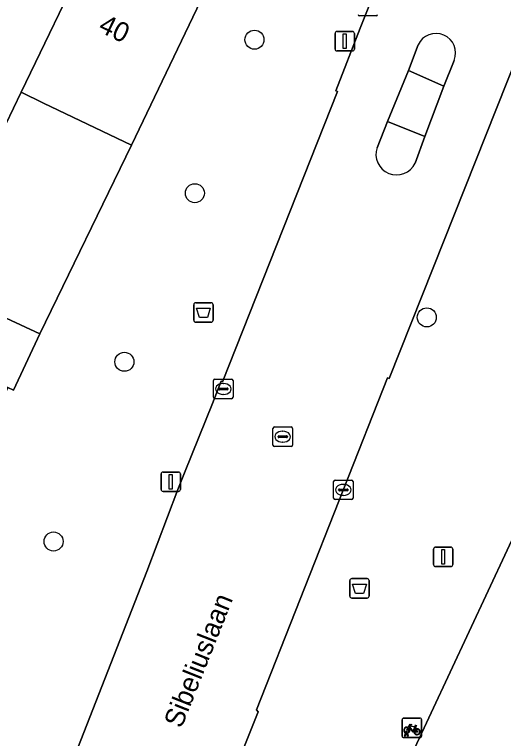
# Model space of a CAD drawing. Extents: x 159817 to 160765, y 380688 to 381638.
# Drawn here: x 160354.22 to 160379.31, y 381436.17 to 381473.34 of the extents above; entities that cross this region are included whole.
import ezdxf

# ---------------------------------------------------------------- set-up
doc = ezdxf.new("R2010")
doc.units = 0
for name, color, linetype in [('IMGEO_Afvalbak', 7, 'Continuous'), ('IMGEO_Boom', 7, 'Continuous'), ('IMGEO_Erf', 7, 'Continuous'), ('IMGEO_Fietsenrek', 7, 'Continuous'), ('IMGEO_Kolk', 7, 'Continuous'), ('IMGEO_Lichtmast', 7, 'Continuous'), ('IMGEO_Muur', 7, 'Continuous'), ('IMGEO_Openbare_ruimte_label', 7, 'Continuous'), ('IMGEO_Pand', 7, 'Continuous'), ('IMGEO_Pand_nummerreeks', 7, 'Continuous'), ('IMGEO_Rijbaan_lokaal_open', 7, 'Continuous'), ('IMGEO_Rioolput', 7, 'Continuous'), ('IMGEO_Verkeerseiland_gesloten', 7, 'Continuous'), ('IMGEO_Voetpad_gesloten', 7, 'Continuous'), ('IMGEO_Voetpad_open', 7, 'Continuous')]:
    doc.layers.add(name, color=color, linetype=linetype)

msp = doc.modelspace()

# ---------------------------------------------------------------- linework, layer by layer
at = {"layer": 'IMGEO_Afvalbak'}
for p, q in [((160363.522, 381458.541), (160364.312, 381458.541)), ((160364.312, 381458.541), (160363.522, 381458.541)), ((160363.422, 381457.641), (160363.422, 381458.441)), ((160363.422, 381458.441), (160363.422, 381457.641)), ((160364.412, 381458.441), (160364.412, 381457.641)), ((160364.412, 381457.641), (160364.412, 381458.441)), ((160364.312, 381457.541), (160363.522, 381457.541)), ((160363.522, 381457.541), (160364.312, 381457.541)), ((160371.529, 381444.379), (160372.319, 381444.379)), ((160372.319, 381444.379), (160371.529, 381444.379)), ((160371.429, 381443.479), (160371.429, 381444.279)), ((160371.429, 381444.279), (160371.429, 381443.479)), ((160372.419, 381444.279), (160372.419, 381443.479)), ((160372.419, 381443.479), (160372.419, 381444.279)), ((160372.319, 381443.379), (160371.529, 381443.379)), ((160371.529, 381443.379), (160372.319, 381443.379))]:
    msp.add_line(p, q, dxfattribs=at)
for points in [[(160363.565, 381458.255), (160364.269, 381458.255), (160364.12, 381457.785), (160363.714, 381457.785), (160363.565, 381458.255)], [(160371.572, 381444.093), (160372.276, 381444.093), (160372.127, 381443.623), (160371.721, 381443.623), (160371.572, 381444.093)]]:
    msp.add_lwpolyline(points, dxfattribs=at)
for centre, start, end in [((160363.522, 381458.441), 90, 180), ((160363.522, 381458.441), 90, 180), ((160364.312, 381458.441), 0, 90), ((160364.312, 381458.441), 360, 90), ((160363.522, 381457.641), 180, 270), ((160363.522, 381457.641), 180, 270), ((160364.312, 381457.641), 270, 0), ((160364.312, 381457.641), 270, 0), ((160371.529, 381444.279), 90, 180), ((160371.529, 381444.279), 90, 180), ((160372.319, 381444.279), 0, 90), ((160372.319, 381444.279), 360, 90), ((160371.529, 381443.479), 180, 270), ((160371.529, 381443.479), 180, 270), ((160372.319, 381443.479), 270, 0), ((160372.319, 381443.479), 270, 0)]:
    msp.add_arc(centre, 0.1, start, end, dxfattribs=at)
at = {"layer": 'IMGEO_Boom'}
for centre in [(160366.536, 381472.045), (160363.478, 381464.164), (160375.378, 381457.79), (160359.86, 381455.51), (160356.229, 381446.284)]:
    msp.add_circle(centre, 0.489, dxfattribs=at)
at = {"layer": 'IMGEO_Erf'}
msp.add_lwpolyline([(160349.841, 381459.583), (160355.525, 381456.946), (160360.22, 381466.627), (160355.712, 381468.79), (160354.561, 381469.347), (160352.971, 381466.058)], dxfattribs=at)
at = {"layer": 'IMGEO_Fietsenrek'}
for p, q in [((160374.113, 381436.291), (160374.113, 381437.132)), ((160374.113, 381437.132), (160374.113, 381436.291)), ((160374.188, 381437.216), (160375.029, 381437.216)), ((160375.029, 381437.216), (160374.188, 381437.216)), ((160375.113, 381437.141), (160375.113, 381436.3)), ((160375.113, 381436.3), (160375.113, 381437.141)), ((160374.8, 381436.765), (160374.836, 381436.67)), ((160375.038, 381436.216), (160374.197, 381436.216)), ((160374.197, 381436.216), (160375.038, 381436.216)), ((160374.24, 381436.3), (160374.279, 381436.46)), ((160374.274, 381436.3), (160374.24, 381436.3)), ((160374.309, 381436.448), (160374.274, 381436.3)), ((160374.351, 381436.472), (160374.35, 381436.476)), ((160374.392, 381436.3), (160374.358, 381436.442)), ((160374.382, 381436.483), (160374.383, 381436.476)), ((160374.39, 381436.446), (160374.425, 381436.3)), ((160374.425, 381436.3), (160374.392, 381436.3))]:
    msp.add_line(p, q, dxfattribs=at)
for points in [[(160374.447, 381436.69), (160374.395, 381436.6), (160374.355, 381436.575), (160374.356, 381436.622), (160374.411, 381436.716)], [(160374.426, 381436.742), (160374.521, 381436.906), (160374.607, 381436.892), (160374.609, 381436.883), (160374.553, 381436.872), (160374.526, 381436.827), (160374.782, 381436.786)], [(160374.722, 381436.498), (160374.672, 381436.498), (160374.481, 381436.749), (160374.462, 381436.717)], [(160374.769, 381436.761), (160374.512, 381436.802), (160374.495, 381436.773), (160374.662, 381436.553), (160374.769, 381436.761)], [(160374.817, 381436.663), (160374.787, 381436.74), (160374.678, 381436.522), (160374.721, 381436.522)], [(160374.751, 381436.522), (160374.871, 381436.521), (160374.827, 381436.635)], [(160374.847, 381436.642), (160374.902, 381436.497), (160374.752, 381436.497)], [(160374.782, 381436.786), (160374.807, 381436.835), (160374.801, 381436.839), (160374.778, 381436.843), (160374.766, 381436.85), (160374.765, 381436.853), (160374.767, 381436.858), (160374.862, 381436.843), (160374.864, 381436.833), (160374.854, 381436.82), (160374.842, 381436.814), (160374.828, 381436.82), (160374.8, 381436.765)]]:
    msp.add_lwpolyline(points, dxfattribs=at)
for centre, radius, start, end in [((160374.191, 381437.138), 0.0779, 92.4484, 184.2845), ((160374.191, 381437.138), 0.0779, 92.4484, 184.2845), ((160375.035, 381437.138), 0.0779, 2.4484, 94.2845), ((160375.035, 381437.138), 0.0779, 2.4484, 94.2845), ((160374.353, 381436.601), 0.159, 62.6766, 242.1369), ((160374.353, 381436.601), 0.129, 63.3192, 238.903), ((160374.353, 381436.601), 0.129, 283.6043, 43.4302), ((160374.353, 381436.601), 0.159, 283.5766, 46.6042), ((160374.88, 381436.517), 0.159, 113.3408, 178.3217), ((160374.88, 381436.517), 0.159, 187.0065, 105.7708), ((160374.88, 381436.517), 0.129, 113.923, 177.9556), ((160374.88, 381436.517), 0.129, 188.6715, 104.5883), ((160374.191, 381436.294), 0.0779, 182.4484, 274.2845), ((160374.191, 381436.294), 0.0779, 182.4484, 274.2845), ((160374.333, 381436.472), 0.0499, 12.8025, 158.6934), ((160374.353, 381436.601), 0.159, 253.9967, 271.7867), ((160374.333, 381436.472), 0.0174, 12.8025, 163.4502), ((160374.353, 381436.601), 0.129, 253.415, 269.0204), ((160375.035, 381436.294), 0.0779, 272.4484, 4.2845), ((160375.035, 381436.294), 0.0779, 272.4484, 4.2845)]:
    msp.add_arc(centre, radius, start, end, dxfattribs=at)
at = {"layer": 'IMGEO_Kolk'}
for p, q in [((160372.778, 381473.264), (160371.926, 381473.264)), ((160364.435, 381453.689), (160364.435, 381454.541)), ((160364.51, 381454.615), (160365.362, 381454.615)), ((160365.436, 381454.541), (160365.436, 381453.689)), ((160364.694, 381454.109), (160364.694, 381454.121)), ((160365.132, 381454.072), (160364.734, 381454.072)), ((160364.737, 381454.158), (160365.135, 381454.158)), ((160364.923, 381454.395), (160364.948, 381454.395)), ((160365.178, 381454.121), (160365.178, 381454.109)), ((160364.946, 381453.835), (160364.921, 381453.835)), ((160365.362, 381453.615), (160364.51, 381453.615)), ((160370.595, 381448.508), (160370.595, 381449.36)), ((160370.67, 381449.434), (160371.522, 381449.434)), ((160371.083, 381449.214), (160371.108, 381449.214)), ((160371.596, 381449.36), (160371.596, 381448.508)), ((160370.854, 381448.928), (160370.854, 381448.94)), ((160371.292, 381448.891), (160370.894, 381448.891)), ((160370.897, 381448.977), (160371.295, 381448.977)), ((160371.338, 381448.94), (160371.338, 381448.928)), ((160371.106, 381448.654), (160371.081, 381448.654)), ((160371.522, 381448.434), (160370.67, 381448.434))]:
    msp.add_line(p, q, dxfattribs=at)
for points in [[(160372.778, 381473.264), (160371.926, 381473.264)], [(160364.435, 381453.689), (160364.435, 381454.541)], [(160364.51, 381454.615), (160365.362, 381454.615)], [(160365.436, 381454.541), (160365.436, 381453.689)], [(160365.362, 381453.615), (160364.51, 381453.615)], [(160370.595, 381448.508), (160370.595, 381449.36)], [(160370.67, 381449.434), (160371.522, 381449.434)], [(160371.596, 381449.36), (160371.596, 381448.508)], [(160371.522, 381448.434), (160370.67, 381448.434)]]:
    msp.add_lwpolyline(points, dxfattribs=at)
for centre, radius, start, end in [((160371.928, 381473.34), 0.0765, 181.552, 268.448), ((160371.928, 381473.34), 0.0765, 181.552, 268.448), ((160372.776, 381473.34), 0.0765, 271.552, 358.448), ((160372.776, 381473.34), 0.0765, 271.552, 358.448), ((160364.512, 381454.539), 0.0765, 91.552, 178.448), ((160364.512, 381454.539), 0.0765, 91.552, 178.448), ((160365.36, 381454.539), 0.0765, 1.552, 88.448), ((160365.36, 381454.539), 0.0765, 1.552, 88.448), ((160364.734, 381454.118), 0.0403, 85.8775, 175.7526), ((160364.731, 381454.108), 0.0366, 178.938, 274.7102), ((160365.135, 381454.115), 0.043, 264.8664, 352.4533), ((160365.139, 381454.12), 0.0386, 1.7309, 96.639), ((160364.512, 381453.691), 0.0765, 181.552, 268.448), ((160364.512, 381453.691), 0.0765, 181.552, 268.448), ((160365.36, 381453.691), 0.0765, 271.552, 358.448), ((160365.36, 381453.691), 0.0765, 271.552, 358.448), ((160370.672, 381449.358), 0.0765, 91.552, 178.448), ((160370.672, 381449.358), 0.0765, 91.552, 178.448), ((160371.52, 381449.358), 0.0765, 1.552, 88.448), ((160371.52, 381449.358), 0.0765, 1.552, 88.448), ((160370.894, 381448.937), 0.0403, 85.8775, 175.7526), ((160370.891, 381448.927), 0.0366, 178.938, 274.7102), ((160371.295, 381448.934), 0.043, 264.8664, 352.4533), ((160371.299, 381448.939), 0.0386, 1.7309, 96.639), ((160370.672, 381448.51), 0.0765, 181.552, 268.448), ((160370.672, 381448.51), 0.0765, 181.552, 268.448), ((160371.52, 381448.51), 0.0765, 271.552, 358.448), ((160371.52, 381448.51), 0.0765, 271.552, 358.448)]:
    msp.add_arc(centre, radius, start, end, dxfattribs=at)
for centre, major_axis, ratio, start_param, end_param in [((160364.922, 381454.115), (-0.387, 0.002), 0.722429, 4.712389, 7.853982), ((160364.947, 381454.115), (-0.39, 0.002), 0.717154, 1.570796, 4.712389), ((160371.082, 381448.934), (-0.387, 0.002), 0.722429, 4.712389, 7.853982), ((160371.107, 381448.934), (-0.39, 0.002), 0.717154, 1.570796, 4.712389)]:
    msp.add_ellipse(centre, major_axis=major_axis, ratio=ratio, start_param=start_param, end_param=end_param, dxfattribs=at)
at = {"layer": 'IMGEO_Lichtmast'}
for p, q in [((160370.67, 381471.564), (160370.67, 381472.364)), ((160370.67, 381472.364), (160370.67, 381471.564)), ((160370.77, 381472.464), (160371.56, 381472.464)), ((160371.56, 381472.464), (160370.77, 381472.464)), ((160371.66, 381472.364), (160371.66, 381471.564)), ((160371.66, 381471.564), (160371.66, 381472.364)), ((160371.56, 381471.464), (160370.77, 381471.464)), ((160370.77, 381471.464), (160371.56, 381471.464)), ((160361.747, 381448.952), (160361.747, 381449.752)), ((160361.747, 381449.752), (160361.747, 381448.952)), ((160361.847, 381449.852), (160362.637, 381449.852)), ((160362.637, 381449.852), (160361.847, 381449.852)), ((160362.737, 381449.752), (160362.737, 381448.952)), ((160362.737, 381448.952), (160362.737, 381449.752)), ((160362.637, 381448.852), (160361.847, 381448.852)), ((160361.847, 381448.852), (160362.637, 381448.852)), ((160375.723, 381445.097), (160375.723, 381445.897)), ((160375.723, 381445.897), (160375.723, 381445.097)), ((160375.823, 381445.997), (160376.613, 381445.997)), ((160376.613, 381445.997), (160375.823, 381445.997)), ((160376.713, 381445.897), (160376.713, 381445.097)), ((160376.713, 381445.097), (160376.713, 381445.897)), ((160376.613, 381444.997), (160375.823, 381444.997)), ((160375.823, 381444.997), (160376.613, 381444.997))]:
    msp.add_line(p, q, dxfattribs=at)
for points in [[(160371.09, 381472.339), (160371.24, 381472.339), (160371.24, 381471.589), (160371.09, 381471.589), (160371.09, 381472.339)], [(160362.167, 381449.727), (160362.317, 381449.727), (160362.317, 381448.977), (160362.167, 381448.977), (160362.167, 381449.727)], [(160376.143, 381445.872), (160376.293, 381445.872), (160376.293, 381445.122), (160376.143, 381445.122), (160376.143, 381445.872)]]:
    msp.add_lwpolyline(points, dxfattribs=at)
for centre, start, end in [((160370.77, 381472.364), 90, 180), ((160370.77, 381472.364), 90, 180), ((160371.56, 381472.364), 0, 90), ((160371.56, 381472.364), 360, 90), ((160370.77, 381471.564), 180, 270), ((160370.77, 381471.564), 180, 270), ((160371.56, 381471.564), 270, 0), ((160371.56, 381471.564), 270, 0), ((160361.847, 381449.752), 90, 180), ((160361.847, 381449.752), 90, 180), ((160362.637, 381449.752), 0, 90), ((160362.637, 381449.752), 360, 90), ((160361.847, 381448.952), 180, 270), ((160361.847, 381448.952), 180, 270), ((160362.637, 381448.952), 270, 0), ((160362.637, 381448.952), 270, 0), ((160375.823, 381445.897), 90, 180), ((160375.823, 381445.897), 90, 180), ((160376.613, 381445.897), 0, 90), ((160376.613, 381445.897), 360, 90), ((160375.823, 381445.097), 180, 270), ((160375.823, 381445.097), 180, 270), ((160376.613, 381445.097), 270, 0), ((160376.613, 381445.097), 270, 0)]:
    msp.add_arc(centre, 0.1, start, end, dxfattribs=at)
at = {"layer": 'IMGEO_Muur'}
msp.add_lwpolyline([(160360.22, 381466.627), (160355.525, 381456.946)], dxfattribs=at)
at = {"layer": 'IMGEO_Pand'}
for points in [[(160357.971, 381476.424), (160355.697, 381477.518), (160356.083, 381478.32), (160352.96, 381479.822), (160352.579, 381479.029), (160349.16, 381471.961), (160347.635, 381468.807), (160347.568, 381468.672), (160350.92, 381467.05), (160352.971, 381466.058), (160354.561, 381469.347)], [(160354.561, 381469.347), (160355.712, 381468.79), (160360.22, 381466.627), (160363.977, 381474.459), (160363.739, 381474.578), (160363.343, 381473.78), (160361.122, 381474.856), (160361.48, 381475.673), (160358.338, 381477.185), (160357.971, 381476.424)], [(160470.138, 381435.503), (160446.223, 381440.255), (160431.142, 381447.393), (160387.295, 381462.537), (160368.778, 381422.881), (160461.365, 381379.442), (160464.986, 381390.306), (160466.349, 381394.394), (160466.429, 381395.263)], [(160349.841, 381459.583), (160348.451, 381456.707), (160353.885, 381454.185), (160354.18, 381454.048), (160355.525, 381456.946)]]:
    msp.add_lwpolyline(points, close=True, dxfattribs=at)
at = {"layer": 'IMGEO_Rijbaan_lokaal_open'}
for points in [[(160388.205, 381487.017), (160388.937, 381488.277), (160382.248, 381492.407), (160381.36, 381490.965), (160381.337, 381490.911), (160373.246, 381475.872), (160371.963, 381472.627), (160370.715, 381469.414), (160370.801, 381469.378), (160364.902, 381454.476), (160364.821, 381454.52), (160364.377, 381453.364), (160362.988, 381449.89), (160362.612, 381448.95), (160361.021, 381444.75), (160355.778, 381431.359)], [(160362.955, 381428.1), (160363.719, 381430.024), (160366.721, 381437.543), (160366.642, 381437.637), (160373.368, 381454.679), (160373.449, 381454.653), (160375.707, 381460.329), (160380.575, 381472.609), (160383.882, 381479.782), (160386.487, 381485.469)], [(160372.828, 381466.501), (160373.368, 381467.846), (160374.431, 381470.458), (160374.933, 381471.78)], [(160376.781, 381470.981), (160376.252, 381469.659), (160375.282, 381467.067), (160374.775, 381465.712)]]:
    msp.add_lwpolyline(points, dxfattribs=at)
for centre, radius, start, end in [((160375.847, 381471.358), 1.007, 338.0253, 155.2113), ((160373.822, 381466.158), 1.052, 160.9543, 334.9263)]:
    msp.add_arc(centre, radius, start, end, dxfattribs=at)
at = {"layer": 'IMGEO_Rioolput'}
for p, q in [((160367.486, 381451.238), (160367.486, 381452.09)), ((160367.561, 381452.164), (160368.413, 381452.164)), ((160367.974, 381451.944), (160367.999, 381451.944)), ((160368.487, 381452.09), (160368.487, 381451.238)), ((160367.745, 381451.658), (160367.745, 381451.67)), ((160368.183, 381451.621), (160367.785, 381451.621)), ((160367.788, 381451.707), (160368.186, 381451.707)), ((160368.229, 381451.67), (160368.229, 381451.658)), ((160368.413, 381451.164), (160367.561, 381451.164)), ((160367.997, 381451.384), (160367.972, 381451.384))]:
    msp.add_line(p, q, dxfattribs=at)
for points in [[(160367.486, 381451.238), (160367.486, 381452.09)], [(160367.561, 381452.164), (160368.413, 381452.164)], [(160368.487, 381452.09), (160368.487, 381451.238)], [(160368.413, 381451.164), (160367.561, 381451.164)]]:
    msp.add_lwpolyline(points, dxfattribs=at)
for centre, radius, start, end in [((160367.563, 381452.088), 0.0765, 91.552, 178.448), ((160367.563, 381452.088), 0.0765, 91.552, 178.448), ((160368.411, 381452.088), 0.0765, 1.552, 88.448), ((160368.411, 381452.088), 0.0765, 1.552, 88.448), ((160367.785, 381451.667), 0.0403, 85.8775, 175.7526), ((160367.782, 381451.657), 0.0366, 178.938, 274.7102), ((160368.186, 381451.664), 0.043, 264.8664, 352.4533), ((160368.19, 381451.669), 0.0386, 1.7309, 96.639), ((160367.563, 381451.24), 0.0765, 181.552, 268.448), ((160367.563, 381451.24), 0.0765, 181.552, 268.448), ((160368.411, 381451.24), 0.0765, 271.552, 358.448), ((160368.411, 381451.24), 0.0765, 271.552, 358.448)]:
    msp.add_arc(centre, radius, start, end, dxfattribs=at)
for centre, major_axis, ratio, start_param, end_param in [((160367.973, 381451.664), (-0.387, 0.002), 0.722429, 4.712389, 7.853982), ((160367.998, 381451.664), (-0.39, 0.002), 0.717154, 1.570796, 4.712389)]:
    msp.add_ellipse(centre, major_axis=major_axis, ratio=ratio, start_param=start_param, end_param=end_param, dxfattribs=at)
at = {"layer": 'IMGEO_Verkeerseiland_gesloten'}
for points in [[(160374.933, 381471.78), (160374.431, 381470.458)], [(160376.252, 381469.659), (160376.781, 381470.981)], [(160374.431, 381470.458), (160376.252, 381469.659)], [(160373.368, 381467.846), (160372.828, 381466.501)], [(160375.282, 381467.067), (160373.368, 381467.846)], [(160374.775, 381465.712), (160375.282, 381467.067)]]:
    msp.add_lwpolyline(points, dxfattribs=at)
for centre, radius, start, end in [((160375.847, 381471.358), 1.007, 338.0253, 155.2113), ((160373.822, 381466.158), 1.052, 160.9543, 334.9263)]:
    msp.add_arc(centre, radius, start, end, dxfattribs=at)
at = {"layer": 'IMGEO_Voetpad_gesloten'}
msp.add_lwpolyline([(160375.282, 381467.067), (160376.252, 381469.659), (160374.431, 381470.458), (160373.368, 381467.846)], close=True, dxfattribs=at)
at = {"layer": 'IMGEO_Voetpad_open'}
for points in [[(160389.372, 381466.996), (160390.734, 381469.919), (160384.954, 381472.633), (160387.082, 381477.146), (160384.358, 381478.472), (160384.771, 381479.367), (160383.882, 381479.782), (160380.575, 381472.609), (160375.707, 381460.329), (160373.449, 381454.653), (160373.368, 381454.679), (160366.642, 381437.637), (160366.721, 381437.543), (160363.719, 381430.024), (160362.955, 381428.1)], [(160365.124, 381478.407), (160364.396, 381475.331), (160363.977, 381474.459), (160360.22, 381466.627), (160355.525, 381456.946), (160354.18, 381454.048), (160353.885, 381454.185), (160353.287, 381452.88), (160351.289, 381448.52), (160351.406, 381448.463), (160348.49, 381442.492), (160345.569, 381436.513), (160345.364, 381436.617), (160343.925, 381433.507), (160342.474, 381430.371), (160346.696, 381428.38), (160347.2, 381427.917), (160347.871, 381426.459)], [(160364.377, 381453.364), (160364.821, 381454.52), (160364.902, 381454.476), (160370.801, 381469.378), (160370.715, 381469.414), (160371.963, 381472.627), (160373.246, 381475.872)], [(160365.764, 381420.452), (160366.683, 381420.069), (160368.778, 381422.881), (160387.295, 381462.537), (160389.372, 381466.996)], [(160355.778, 381431.359), (160361.021, 381444.75), (160362.612, 381448.95), (160362.988, 381449.89), (160364.377, 381453.364)]]:
    msp.add_lwpolyline(points, dxfattribs=at)

# ---------------------------------------------------------------- texts
at = {"layer": 'IMGEO_Openbare_ruimte_label'}
msp.add_text('Sibeliuslaan', height=1, rotation=68.337, dxfattribs=at).set_placement((160362.786, 381436.651))
at = {"layer": 'IMGEO_Pand_nummerreeks'}
msp.add_text('40', height=1, rotation=334.1903, dxfattribs=at).set_placement((160358.473, 381472.492))

doc.saveas('drawing.dxf')
